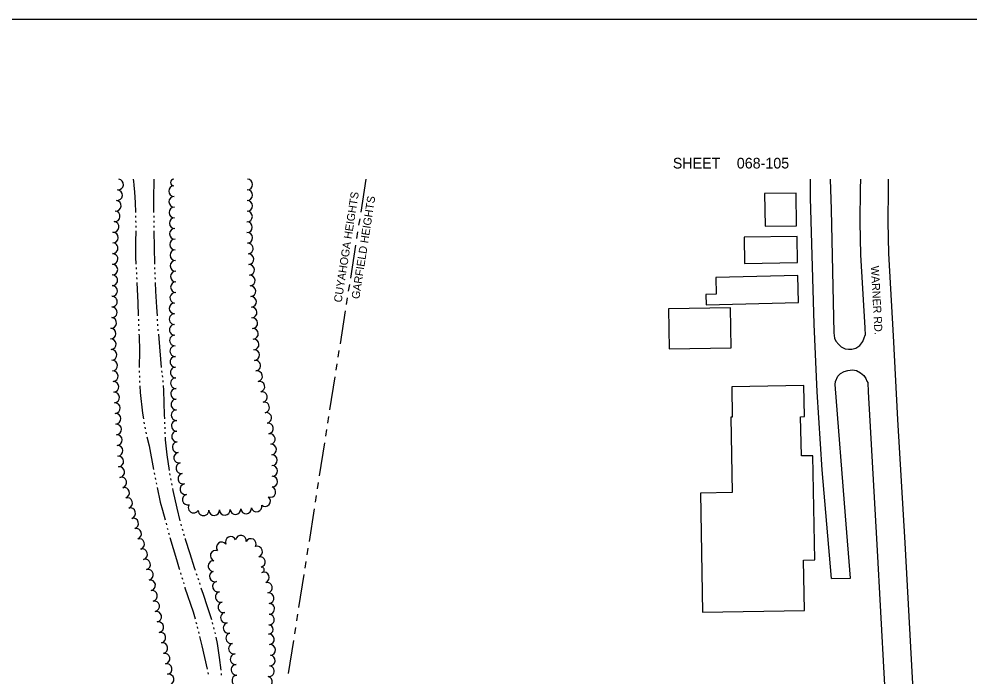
# Model space of a CAD drawing. Extents: x -25029 to 2274964, y -81170 to 687028.
# Drawn here: x -3574 to -1791, y -61681 to -60448 of the extents above; entities that cross this region are included whole.
import ezdxf

# ---------------------------------------------------------------- set-up
doc = ezdxf.new("R2010")
doc.units = 0
for name, color, linetype in [('BLDG', 7, 'Continuous'), ('DIVISIONS', 7, 'Continuous'), ('ROAD', 7, 'Continuous'), ('ROAD-NAME', 7, 'Continuous'), ('TI_BORDER', 7, 'Continuous'), ('TI_SHEET', 7, 'Continuous'), ('TREES', 7, 'Continuous'), ('WATER', 7, 'Continuous')]:
    doc.layers.add(name, color=color, linetype=linetype)

msp = doc.modelspace()

# ---------------------------------------------------------------- linework, layer by layer
at = {"layer": 'BLDG'}
for points in [[(-2175.5, -60836.4), (-2116.6, -60835.7), (-2117.3, -60774.7), (-2176.2, -60775.4)], [(-2213.9, -60906.3), (-2114.4, -60904.6), (-2115.2, -60855.6), (-2214.8, -60857.3)], [(-2266.8, -60963.8), (-2286.6, -60964.2), (-2286.1, -60983.6), (-2112.6, -60979.3), (-2113.8, -60928.7), (-2267.6, -60932.5)], [(-2355.2, -61066), (-2239, -61064.3), (-2240, -60989.6), (-2356.3, -60991.2)], [(-2103.3, -61461.9), (-2082.2, -61461.5), (-2085.8, -61266.5), (-2107.4, -61266.9), (-2108.8, -61193.4), (-2101.7, -61193.2), (-2102.7, -61134.8), (-2237.9, -61137.2), (-2236.8, -61194.4), (-2239.5, -61194.5), (-2236.9, -61335.6), (-2296.7, -61336.7), (-2292.6, -61559.8), (-2101.5, -61556.3)]]:
    msp.add_lwpolyline(points, close=True, dxfattribs=at)
at = {"layer": 'DIVISIONS'}
for p, q in [((-2923.8, -60748.4), (-2933.5, -60810.1)), ((-2935.4, -60822.5), (-2937.4, -60834.8)), ((-2939.3, -60847.2), (-2941.3, -60859.5)), ((-2943.2, -60871.9), (-2952.9, -60933.6)), ((-2954.8, -60945.9), (-2956.8, -60958.3)), ((-2958.7, -60970.6), (-2960.6, -60983)), ((-2962.6, -60995.3), (-2972.3, -61057.1)), ((-2974.2, -61069.4), (-2976.2, -61081.8)), ((-2978.1, -61094.1), (-2980, -61106.5)), ((-2982, -61118.8), (-2991.7, -61180.6)), ((-2993.6, -61192.9), (-2995.5, -61205.3)), ((-2997.5, -61217.6), (-2999.4, -61230)), ((-3001.4, -61242.3), (-3011.1, -61304.1)), ((-3013, -61316.4), (-3014.9, -61328.8)), ((-3016.9, -61341.1), (-3018.8, -61353.5)), ((-3020.7, -61365.8), (-3030.4, -61427.5)), ((-3032.4, -61439.9), (-3034.3, -61452.2)), ((-3036.3, -61464.6), (-3038.2, -61476.9)), ((-3040.1, -61489.3), (-3049.8, -61551)), ((-3051.8, -61563.4), (-3053.7, -61575.7)), ((-3055.6, -61588.1), (-3057.6, -61600.4)), ((-3059.5, -61612.8), (-3069.2, -61674.5))]:
    msp.add_line(p, q, dxfattribs=at)
at = {"layer": 'ROAD'}
for points in [[(-1944.4, -60748.4), (-1944.9, -60767.1), (-1945.4, -60828.6), (-1944.1, -60887.9), (-1935.4, -61041.7), (-1926.9, -61198.5), (-1913.6, -61429.7), (-1899.9, -61682.5), (-1882.9, -61984.6), (-1879.4, -62083), (-1878.4, -62174.5), (-1881.5, -62280.3), (-1885.1, -62346.2), (-1891.9, -62426.3), (-1901.5, -62517.3), (-1916.6, -62622.9), (-1938, -62737.5), (-1964.5, -62855.1), (-2013.8, -63026.4), (-2061.1, -63164.3), (-2144.8, -63403.3)], [(-2051.1, -61496.8), (-2068.6, -61292.9), (-2078, -61146.8), (-2083.6, -61020), (-2090, -60783.1), (-2090.2, -60748.4)], [(-2053.1, -60748.4), (-2051.7, -60805.1), (-2046.8, -61036.2), (-2045.2, -61046.2), (-2042.9, -61051.9), (-2037.4, -61058.2), (-2032.6, -61062.4), (-2025.4, -61066.1), (-2019, -61067), (-2012.8, -61067), (-2005.2, -61065), (-1997.6, -61059.7), (-1991.9, -61052.7), (-1989.6, -61045.4), (-1987.8, -61040.7)], [(-1996.7, -60748.4), (-1997.2, -60766.2), (-1997.7, -60829), (-1996.3, -60890), (-1988.6, -61026.7), (-1987.8, -61040.7)], [(-2051.1, -61496.8), (-2015, -61495.6), (-2024.9, -61379.2), (-2044.2, -61133), (-2043.1, -61127.4), (-2038.7, -61117.6), (-2033.9, -61112.3), (-2027.2, -61108.6), (-2020.5, -61106.6), (-2011.7, -61105.7), (-2003.9, -61106.7), (-1996.3, -61111), (-1990.3, -61116.5), (-1986.6, -61121.6), (-1984.5, -61126.6), (-1983, -61129.2)], [(-1983, -61129.2), (-1982.1, -61146.7), (-1979.1, -61201.4), (-1965.8, -61432.7), (-1952.1, -61685.4), (-1935.1, -61987), (-1931.6, -62084.2), (-1930.7, -62174), (-1933.7, -62278.2), (-1937.3, -62342.6), (-1943.9, -62421.3), (-1953.3, -62510.9), (-1968.2, -62614.4), (-1989.2, -62727), (-2015.2, -62842.2), (-2063.7, -63010.7), (-2110.5, -63147.1), (-2194.1, -63385.9), (-2269.8, -63600.8), (-2386.2, -63931.1), (-2460.8, -64143.7), (-2571, -64461.8), (-2659.3, -64740.9), (-2661.7, -64748.4)]]:
    msp.add_lwpolyline(points, dxfattribs=at)
at = {"layer": 'TI_BORDER'}
msp.add_lwpolyline([(-4748.4, -60448.4), (1951.6, -60448.4), (1951.6, -64748.4)], dxfattribs=at)
at = {"layer": 'TREES'}
msp.add_line((-3118.5, -61485.3), (-3118.5, -61485.3), dxfattribs=at)
for centre, radius, start, end in [((-3388.2, -60758.3), 10, 263.7859, 83.7859), ((-3283.8, -60754.6), 6.24, 91.2328, 271.2328), ((-3146.1, -60758.4), 10, 269.5491, 89.5491), ((-3390.3, -60778.2), 10, 263.7859, 83.7859), ((-3283.5, -60770.8), 10, 91.2328, 271.2328), ((-3146.2, -60778.4), 10, 269.5491, 89.5491), ((-3392.5, -60798.1), 10, 263.7859, 83.7859), ((-3283, -60790.8), 10, 91.2328, 271.2328), ((-3146.4, -60798.4), 10, 269.5491, 89.5491), ((-3394.7, -60818), 10, 263.7859, 83.7859), ((-3282.6, -60810.8), 10, 91.2328, 271.2328), ((-3146.6, -60818.4), 10, 269.5491, 89.5491), ((-3396.8, -60837.8), 10, 263.7859, 83.7859), ((-3282.2, -60830.8), 10, 91.2328, 271.2328), ((-3146.7, -60838.4), 10, 269.5491, 89.5491), ((-3281.8, -60850.8), 10, 91.2328, 271.2328), ((-3398.2, -60857.8), 10, 268.4086, 88.4086), ((-3281.3, -60870.8), 10, 91.2328, 271.2328), ((-3146.3, -60858.4), 10, 272.7095, 92.7095), ((-3398.6, -60877.8), 10, 269.2758, 89.2759), ((-3280.9, -60890.8), 10, 91.2328, 271.2328), ((-3145.2, -60878.3), 10, 273.6482, 93.6482), ((-3398.8, -60897.8), 10, 269.2758, 89.2759), ((-3144, -60898.3), 10, 273.4914, 93.4914), ((-3399.1, -60917.8), 10, 269.2758, 89.2758), ((-3280.5, -60910.8), 10, 91.2328, 271.2328), ((-3142.8, -60918.2), 10, 273.4914, 93.4914), ((-3399.3, -60937.8), 10, 269.2758, 89.2759), ((-3280, -60930.8), 10, 91.2328, 271.2328), ((-3141.5, -60938.2), 10, 273.4914, 93.4914), ((-3399.6, -60957.8), 10, 269.2758, 89.2759), ((-3279.8, -60950.8), 10, 90.0662, 270.0662), ((-3140.3, -60958.2), 10, 273.4914, 93.4914), ((-3399.9, -60977.8), 10, 269.2758, 89.2759), ((-3281.1, -60970.7), 10, 82.7938, 262.7938), ((-3139.1, -60978.1), 10, 273.4914, 93.4914), ((-3400.1, -60997.8), 10, 269.2758, 89.2759), ((-3282.5, -60990.6), 10, 88.6993, 268.6993), ((-3137.9, -60998.1), 10, 273.4914, 93.4914), ((-3282.5, -61010.6), 10, 91.2567, 271.2567), ((-3401.2, -61017.7), 10, 264.2119, 84.2119), ((-3282.1, -61030.6), 10, 91.2567, 271.2567), ((-3136.7, -61018.1), 10, 273.4914, 93.4914), ((-3402.4, -61037.7), 10, 268.8928, 88.8928), ((-3281.7, -61050.6), 10, 91.2567, 271.2567), ((-3135.4, -61038), 10, 273.4914, 93.4914), ((-3402, -61057.6), 10, 273.6672, 93.6672), ((-3134.2, -61058), 10, 273.4914, 93.4914), ((-3400.7, -61077.6), 10, 273.6672, 93.6672), ((-3281.2, -61070.6), 10, 91.2567, 271.2567), ((-3133, -61077.9), 10, 273.4914, 93.4914), ((-3399.4, -61097.6), 10, 273.6672, 93.6672), ((-3280.8, -61090.6), 10, 91.2567, 271.2567), ((-3131.1, -61097.8), 10, 277.3117, 97.3117), ((-3398.2, -61117.5), 10, 273.6672, 93.6672), ((-3280.3, -61110.6), 10, 91.2567, 271.2567), ((-3127.7, -61117.5), 10, 282.3354, 102.3354), ((-3396.9, -61137.5), 10, 273.6672, 93.6672), ((-3279.9, -61130.6), 10, 91.2567, 271.2567), ((-3123.3, -61137), 10, 283.1059, 103.1059), ((-3395.6, -61157.4), 10, 273.6672, 93.6672), ((-3279.5, -61150.6), 10, 91.2567, 271.2567), ((-3118.8, -61156.5), 10, 282.761, 102.761), ((-3279, -61170.6), 10, 91.2567, 271.2567), ((-3114.6, -61176.1), 10, 281.8082, 101.8083), ((-3394.3, -61177.4), 10, 273.6672, 93.6672), ((-3278.6, -61190.6), 10, 91.2567, 271.2567), ((-3393, -61197.3), 10, 273.6672, 93.6672), ((-3278.2, -61210.6), 10, 91.2567, 271.2567), ((-3110.7, -61195.7), 10, 280.3288, 100.3288), ((-3391.8, -61217.3), 10, 273.6672, 93.6672), ((-3277.7, -61230.6), 10, 91.2567, 271.2567), ((-3107.3, -61215.4), 10, 279.777, 99.777), ((-3390.5, -61237.3), 10, 273.6672, 93.6672), ((-3103.9, -61235.1), 10, 279.777, 99.777), ((-3389.2, -61257.2), 10, 273.6672, 93.6672), ((-3276.6, -61250.5), 10, 95.1779, 275.1779), ((-3101.3, -61254.9), 10, 275.1951, 95.1951), ((-3387.9, -61277.2), 10, 273.6672, 93.6672), ((-3273.8, -61270.3), 10, 101.1184, 281.1184), ((-3100.1, -61274.9), 10, 271.672, 91.672), ((-3386, -61297.1), 10, 277.2025, 97.2025), ((-3269.9, -61289.9), 10, 101.1184, 281.1184), ((-3099.5, -61294.9), 10, 271.4252, 91.4252), ((-3382.2, -61316.7), 10, 284.8051, 104.8051), ((-3266.1, -61309.6), 10, 101.1184, 281.1184), ((-3099.5, -61314.9), 10, 268.7336, 88.7336), ((-3376.9, -61335.9), 10, 286.2818, 106.2818), ((-3262.2, -61329.2), 10, 101.1184, 281.1184), ((-3102.9, -61334.3), 10, 251.6146, 71.6146), ((-3371.3, -61355.1), 10, 286.2818, 106.2818), ((-3257.7, -61348.7), 10, 104.7184, 284.7184), ((-3112.6, -61351.4), 10, 229.1306, 49.1306), ((-3246.7, -61363.7), 10, 147.9143, 327.9143), ((-3128.7, -61361.6), 10, 195.5192, 15.5192), ((-3365.6, -61374.3), 10, 286.2818, 106.2818), ((-3228.2, -61368.8), 10, 181.0862, 1.0862), ((-3208.2, -61368.3), 10, 181.3851, 1.3851), ((-3188.3, -61367.7), 10, 182.6001, 2.6001), ((-3168.3, -61366.5), 10, 183.8879, 3.8879), ((-3148.3, -61365.1), 10, 184.3907, 4.3907), ((-3360, -61393.5), 10, 286.2818, 106.2818), ((-3354.4, -61412.7), 10, 286.2818, 106.2818), ((-3158.1, -61425.6), 10, 350.1473, 170.1473), ((-3348.8, -61431.9), 10, 286.2818, 106.2818), ((-3194.1, -61438.2), 10, 37.8877, 217.8877), ((-3177.1, -61428), 10, 24.2317, 204.2317), ((-3139.4, -61432), 10, 332.3425, 152.3425), ((-3343.2, -61451.1), 10, 286.2818, 106.2818), ((-3205.4, -61453.8), 10, 70.1299, 250.1299), ((-3127.6, -61446.2), 10, 287.0615, 107.0615), ((-3337.6, -61470.3), 10, 286.2818, 106.2818), ((-3209.5, -61473.2), 10, 85.6313, 265.6313), ((-3122.5, -61465.5), 10, 282.6777, 102.6777), ((-3332.4, -61489.6), 10, 283.7004, 103.7004), ((-3207.1, -61492.6), 10, 108.564, 288.564), ((-3119.4, -61480.3), 5.1, 279.7206, 99.7206), ((-3114.9, -61494.6), 10, 291.2479, 111.2479), ((-3328.3, -61509.2), 10, 280.0675, 100.0675), ((-3201.2, -61511.7), 10, 105.7536, 285.7536), ((-3109.3, -61513.7), 10, 281.5243, 101.5243), ((-3324.6, -61528.9), 10, 281.2094, 101.2094), ((-3196, -61531), 10, 104.3715, 284.3715), ((-3106.1, -61533.4), 10, 276.8335, 96.8335), ((-3320.7, -61548.5), 10, 281.2094, 101.2094), ((-3191, -61550.4), 10, 104.3715, 284.3715), ((-3316.9, -61568.1), 10, 281.2094, 101.2094), ((-3105.1, -61553.4), 10, 268.9222, 88.9222), ((-3186.1, -61569.8), 10, 104.3715, 284.3715), ((-3105.6, -61573.4), 10, 267.9788, 87.9788), ((-3313, -61587.7), 10, 281.2094, 101.2094), ((-3181.1, -61589.2), 10, 104.3715, 284.3715), ((-3106.3, -61592), 8.6, 268.1335, 88.1335), ((-3309.1, -61607.3), 10, 281.2094, 101.2094), ((-3176.2, -61608.5), 10, 104.3715, 284.3715), ((-3105.4, -61610.5), 10, 276.7344, 96.7344), ((-3305.2, -61626.9), 10, 281.2094, 101.2094), ((-3171.2, -61627.9), 10, 104.0627, 284.0627), ((-3103.5, -61630.4), 10, 273.9302, 93.9302), ((-3301.3, -61646.6), 10, 281.2094, 101.2094), ((-3168, -61647.6), 10, 94.6234, 274.6234), ((-3103.7, -61650.3), 10, 265.3532, 85.3532), ((-3297.4, -61666.2), 10, 281.2094, 101.2094), ((-3166.4, -61667.5), 10, 94.6234, 274.6234), ((-3105.7, -61670.2), 10, 263.0109, 83.0109), ((-3293.7, -61685.8), 10, 280.1436, 100.1436), ((-3164.8, -61687.5), 10, 94.6234, 274.6234), ((-3109, -61689.9), 10, 257.9314, 77.9314)]:
    msp.add_arc(centre, radius, start, end, dxfattribs=at)
at = {"layer": 'WATER'}
for p, q in [((-3355.4, -60817), (-3355.4, -60820.1)), ((-3355.4, -60826.3), (-3355.3, -60829.5)), ((-3321.6, -60817.1), (-3321.6, -60820.2)), ((-3321.6, -60826.5), (-3321.6, -60829.6)), ((-3355.3, -60835.7), (-3355.2, -60838.8)), ((-3321.6, -60835.9), (-3321.6, -60839)), ((-3321.5, -60845.2), (-3320.1, -60907.7)), ((-3354.6, -60913.8), (-3354.4, -60916.9)), ((-3319.9, -60914), (-3319.8, -60917.1)), ((-3353.6, -60932.5), (-3353.4, -60935.6)), ((-3319.5, -60923.3), (-3319.4, -60926.4)), ((-3319.2, -60932.7), (-3319, -60935.8)), ((-3350.2, -61010.6), (-3350.1, -61013.7)), ((-3349.9, -61019.9), (-3349.8, -61023.1)), ((-3315, -61010.7), (-3314.8, -61013.8)), ((-3314.5, -61020.1), (-3314.3, -61023.2)), ((-3349.6, -61029.3), (-3349.5, -61032.4)), ((-3313.9, -61029.4), (-3313.6, -61032.5)), ((-3348.5, -61107.4), (-3348.5, -61110.5)), ((-3307, -61107.2), (-3306.5, -61110.3)), ((-3348.4, -61116.8), (-3348.2, -61119.9)), ((-3348, -61126.2), (-3347.9, -61129.3)), ((-3305.5, -61116.5), (-3305, -61119.6)), ((-3304.5, -61125.8), (-3304.3, -61128.9)), ((-3339.8, -61203.8), (-3339.3, -61206.8)), ((-3338.2, -61213), (-3337.7, -61216.1)), ((-3301.3, -61203.8), (-3301.2, -61207)), ((-3301, -61213.2), (-3300.9, -61216.3)), ((-3300.5, -61222.6), (-3300.4, -61225.7)), ((-3318.9, -61307.9), (-3318.3, -61310.9)), ((-3291.7, -61300.1), (-3291.1, -61303.2)), ((-3290, -61309.4), (-3289.4, -61312.4)), ((-3317, -61317.1), (-3316.4, -61320.1)), ((-3288.3, -61318.6), (-3287.7, -61321.6)), ((-3298.5, -61392.9), (-3297.7, -61395.9)), ((-3296.1, -61402), (-3295.3, -61405)), ((-3293.6, -61411), (-3292.8, -61414)), ((-3268.1, -61403.7), (-3267.2, -61406.7)), ((-3265.4, -61412.7), (-3264.5, -61415.7)), ((-3271.3, -61485.8), (-3270.4, -61488.8)), ((-3241.8, -61487.1), (-3240.8, -61490.1)), ((-3268.6, -61494.8), (-3267.7, -61497.8)), ((-3265.9, -61503.8), (-3265.1, -61506.8)), ((-3238.8, -61496), (-3237.8, -61499)), ((-3235.9, -61504.9), (-3234.9, -61507.9)), ((-3242.4, -61578.2), (-3241.6, -61581.3)), ((-3240.1, -61587.3), (-3239.3, -61590.4)), ((-3211.9, -61579.2), (-3211.1, -61582.3)), ((-3209.4, -61588.3), (-3208.6, -61591.3)), ((-3237.8, -61596.4), (-3237, -61599.5)), ((-3207.2, -61597.4), (-3206.5, -61600.5)), ((-3219.9, -61672.5), (-3219.6, -61675.6)), ((-3195.1, -61674.5), (-3194.9, -61677.7))]:
    msp.add_line(p, q, dxfattribs=at)
for points in [[(-3359.8, -60748.4), (-3359.8, -60748.5), (-3359.8, -60749.1), (-3359.5, -60752), (-3358.9, -60759.4), (-3357.7, -60773), (-3356.4, -60791.8), (-3355.6, -60810.7)], [(-3321.1, -60748.4), (-3321.2, -60750.5), (-3321.3, -60753.7), (-3321.3, -60755.3), (-3321.9, -60778.7), (-3321.7, -60802.9), (-3321.7, -60810.9)], [(-3355.3, -60845.1), (-3355.4, -60865.6), (-3355.6, -60891.7), (-3355.6, -60894.7), (-3354.9, -60907.6)], [(-3354.1, -60923.2), (-3353.9, -60925.5), (-3353.9, -60926.3)], [(-3353.1, -60941.9), (-3351.3, -60980.2), (-3350.4, -61004.3)], [(-3318.8, -60942.1), (-3318.1, -60958.5), (-3316.2, -60988), (-3315.3, -61004.5)], [(-3349.2, -61038.7), (-3349.1, -61042.4), (-3348.2, -61069.9), (-3348.5, -61101.2)], [(-3312.8, -61038.7), (-3311.8, -61046.7), (-3307.7, -61101)], [(-3347.7, -61135.5), (-3347.2, -61148.2), (-3342.7, -61186.8), (-3340.9, -61197.6)], [(-3303.9, -61135.1), (-3303.5, -61143.4), (-3302.4, -61167.4), (-3301.7, -61189.7), (-3301.5, -61197.6)], [(-3336.6, -61222.2), (-3336.6, -61222.3), (-3335.8, -61225.3)], [(-3334.3, -61231.3), (-3330.1, -61247.7), (-3321.8, -61292.5)], [(-3300, -61231.9), (-3299.8, -61237), (-3297, -61265), (-3292.7, -61294)], [(-3320.7, -61298.7), (-3320.1, -61301.7), (-3320.1, -61301.8)], [(-3315.2, -61326.3), (-3309.7, -61353.6), (-3305.1, -61368.4), (-3300.1, -61386.9)], [(-3286.5, -61327.8), (-3285.8, -61331.5), (-3278.4, -61364.8), (-3272.3, -61388.6)], [(-3270.7, -61394.7), (-3270.6, -61395.1), (-3269.8, -61397.7)], [(-3291.2, -61420), (-3279.1, -61460.8), (-3273.6, -61478.2), (-3273, -61479.9)], [(-3262.8, -61421.7), (-3262.4, -61423), (-3254, -61449.5), (-3245.5, -61475.8), (-3243.7, -61481.2)], [(-3263.4, -61512.8), (-3262.9, -61514.3), (-3247.3, -61558.7), (-3243.9, -61572.2)], [(-3232.9, -61513.8), (-3228.8, -61525.9), (-3221.1, -61548.9), (-3214, -61571.3), (-3213.5, -61573.2)], [(-3235.5, -61605.5), (-3231.3, -61622.4), (-3221.2, -61666.4)], [(-3205.3, -61606.6), (-3202.8, -61618.3), (-3198.7, -61644.4), (-3195.8, -61668.3)]]:
    msp.add_lwpolyline(points, dxfattribs=at)

# ---------------------------------------------------------------- texts
at = {"layer": 'DIVISIONS'}
for s, p in [('CUYAHOGA HEIGHTS', (-2969.3, -60980.1)), ('GARFIELD HEIGHTS', (-2936.2, -60973.7))]:
    msp.add_text(s, height=14.99, rotation=81.0769, dxfattribs=at).set_placement(p)
at = {"layer": 'ROAD-NAME'}
msp.add_text('WARNER RD.', height=15, rotation=273.1583, dxfattribs=at).set_placement((-1977.1, -60911.2))
at = {"layer": 'TI_SHEET'}
for s, p in [('SHEET', (-2348.4, -60728.4)), ('068-105', (-2228.4, -60728.4))]:
    msp.add_text(s, height=20, dxfattribs=at).set_placement(p)

doc.saveas('drawing.dxf')
